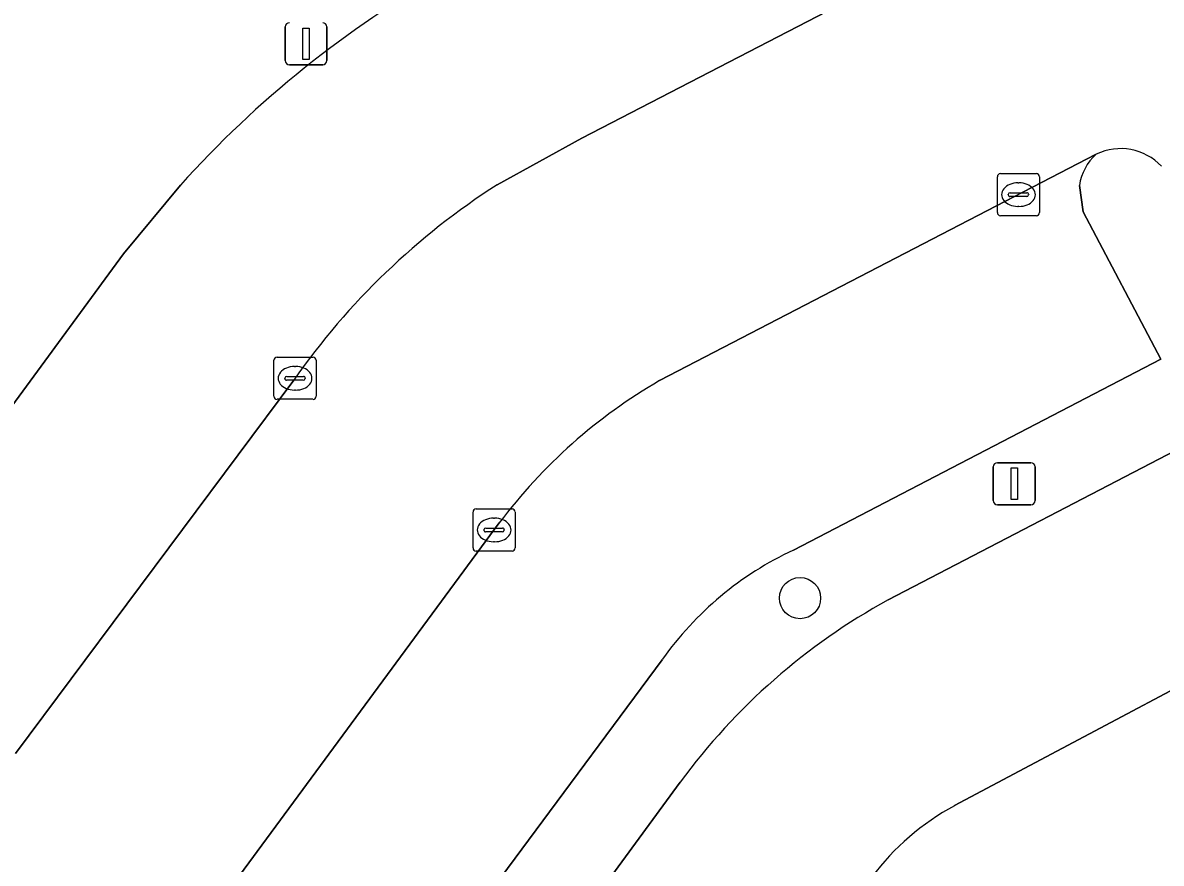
# Model space of a CAD drawing. Extents: x 160304 to 160955, y 383684 to 384161.
# Drawn here: x 160799.97 to 160827, y 383855.78 to 383875.73 of the extents above; entities that cross this region are included whole.
import ezdxf

# ---------------------------------------------------------------- set-up
doc = ezdxf.new("R2010")
doc.units = 0
for name, color, linetype in [('IMGEO_Boom', 7, 'Continuous'), ('IMGEO_Groenvoorziening', 7, 'Continuous'), ('IMGEO_Kolk', 7, 'Continuous'), ('IMGEO_Lichtmast', 7, 'Continuous'), ('IMGEO_Parkeervlak_open', 7, 'Continuous'), ('IMGEO_Rijbaan_lokaal_open', 7, 'Continuous'), ('IMGEO_Voetpad_open', 7, 'Continuous')]:
    doc.layers.add(name, color=color, linetype=linetype)

msp = doc.modelspace()

# ---------------------------------------------------------------- linework, layer by layer
at = {"layer": 'IMGEO_Boom'}
msp.add_circle((160818.426, 383862.071), 0.489, dxfattribs=at)
at = {"layer": 'IMGEO_Groenvoorziening'}
msp.add_lwpolyline([(160791.362, 383866.562), (160794.717, 383860.178), (160794.812, 383860.274), (160795.711, 383861.178), (160802.369, 383870.247), (160803.715, 383871.875)], dxfattribs=at)
msp.add_arc((160822.331, 383855.122), 25.044, 119.4703, 138.0157, dxfattribs=at)
at = {"layer": 'IMGEO_Kolk'}
for p, q in [((160823.111, 383871.225), (160823.111, 383872.077)), ((160823.186, 383872.151), (160824.038, 383872.151)), ((160824.112, 383872.077), (160824.112, 383871.225)), ((160823.599, 383871.931), (160823.624, 383871.931)), ((160823.37, 383871.645), (160823.37, 383871.657)), ((160823.808, 383871.608), (160823.41, 383871.608)), ((160823.413, 383871.694), (160823.811, 383871.694)), ((160823.854, 383871.657), (160823.854, 383871.645)), ((160823.622, 383871.371), (160823.597, 383871.371)), ((160824.038, 383871.151), (160823.186, 383871.151)), ((160806.012, 383867.791), (160806.864, 383867.791)), ((160805.937, 383866.865), (160805.937, 383867.717)), ((160806.425, 383867.571), (160806.45, 383867.571)), ((160806.938, 383867.717), (160806.938, 383866.865)), ((160806.196, 383867.285), (160806.196, 383867.297)), ((160806.634, 383867.248), (160806.236, 383867.248)), ((160806.239, 383867.334), (160806.637, 383867.334)), ((160806.68, 383867.297), (160806.68, 383867.285)), ((160806.448, 383867.011), (160806.423, 383867.011)), ((160806.864, 383866.791), (160806.012, 383866.791)), ((160810.663, 383863.264), (160810.663, 383864.116)), ((160810.738, 383864.19), (160811.59, 383864.19)), ((160811.151, 383863.97), (160811.176, 383863.97)), ((160811.664, 383864.116), (160811.664, 383863.264)), ((160810.922, 383863.684), (160810.922, 383863.696)), ((160810.965, 383863.733), (160811.363, 383863.733)), ((160811.406, 383863.696), (160811.406, 383863.684)), ((160811.36, 383863.647), (160810.962, 383863.647)), ((160811.174, 383863.41), (160811.149, 383863.41)), ((160811.59, 383863.19), (160810.738, 383863.19))]:
    msp.add_line(p, q, dxfattribs=at)
for points in [[(160823.111, 383871.225), (160823.111, 383872.077)], [(160823.186, 383872.151), (160824.038, 383872.151)], [(160824.112, 383872.077), (160824.112, 383871.225)], [(160824.038, 383871.151), (160823.186, 383871.151)], [(160806.012, 383867.791), (160806.864, 383867.791)], [(160805.937, 383866.865), (160805.937, 383867.717)], [(160806.938, 383867.717), (160806.938, 383866.865)], [(160806.864, 383866.791), (160806.012, 383866.791)], [(160810.663, 383863.264), (160810.663, 383864.116)], [(160810.738, 383864.19), (160811.59, 383864.19)], [(160811.664, 383864.116), (160811.664, 383863.264)], [(160811.59, 383863.19), (160810.738, 383863.19)]]:
    msp.add_lwpolyline(points, dxfattribs=at)
for centre, radius, start, end in [((160823.188, 383872.075), 0.0765, 91.552, 178.448), ((160823.188, 383872.075), 0.0765, 91.552, 178.448), ((160824.036, 383872.075), 0.0765, 1.552, 88.448), ((160824.036, 383872.075), 0.0765, 1.552, 88.448), ((160823.41, 383871.654), 0.0403, 85.8775, 175.7526), ((160823.407, 383871.644), 0.0366, 178.938, 274.7102), ((160823.811, 383871.651), 0.043, 264.8664, 352.4533), ((160823.815, 383871.656), 0.0386, 1.7309, 96.639), ((160823.188, 383871.227), 0.0765, 181.552, 268.448), ((160823.188, 383871.227), 0.0765, 181.552, 268.448), ((160824.036, 383871.227), 0.0765, 271.552, 358.448), ((160824.036, 383871.227), 0.0765, 271.552, 358.448), ((160806.014, 383867.715), 0.0765, 91.552, 178.448), ((160806.014, 383867.715), 0.0765, 91.552, 178.448), ((160806.862, 383867.715), 0.0765, 1.552, 88.448), ((160806.862, 383867.715), 0.0765, 1.552, 88.448), ((160806.236, 383867.294), 0.0403, 85.8775, 175.7526), ((160806.233, 383867.284), 0.0366, 178.938, 274.7102), ((160806.637, 383867.291), 0.043, 264.8664, 352.4533), ((160806.641, 383867.296), 0.0386, 1.7309, 96.639), ((160806.014, 383866.867), 0.0765, 181.552, 268.448), ((160806.014, 383866.867), 0.0765, 181.552, 268.448), ((160806.862, 383866.867), 0.0765, 271.552, 358.448), ((160806.862, 383866.867), 0.0765, 271.552, 358.448), ((160810.74, 383864.114), 0.0765, 91.552, 178.448), ((160810.74, 383864.114), 0.0765, 91.552, 178.448), ((160811.588, 383864.114), 0.0765, 1.552, 88.448), ((160811.588, 383864.114), 0.0765, 1.552, 88.448), ((160810.962, 383863.693), 0.0403, 85.8775, 175.7526), ((160810.959, 383863.683), 0.0366, 178.938, 274.7102), ((160811.363, 383863.69), 0.043, 264.8664, 352.4533), ((160811.367, 383863.695), 0.0386, 1.7309, 96.639), ((160810.74, 383863.266), 0.0765, 181.552, 268.448), ((160810.74, 383863.266), 0.0765, 181.552, 268.448), ((160811.588, 383863.266), 0.0765, 271.552, 358.448), ((160811.588, 383863.266), 0.0765, 271.552, 358.448)]:
    msp.add_arc(centre, radius, start, end, dxfattribs=at)
for centre, major_axis, ratio, start_param, end_param in [((160823.598, 383871.651), (-0.387, 0.002), 0.722429, 4.712389, 7.853982), ((160823.623, 383871.651), (-0.39, 0.002), 0.717154, 1.570796, 4.712389), ((160806.424, 383867.291), (-0.387, 0.002), 0.722429, 4.712389, 7.853982), ((160806.449, 383867.291), (-0.39, 0.002), 0.717154, 1.570796, 4.712389), ((160811.15, 383863.69), (-0.387, 0.002), 0.722429, 4.712389, 7.853982), ((160811.175, 383863.69), (-0.39, 0.002), 0.717154, 1.570796, 4.712389)]:
    msp.add_ellipse(centre, major_axis=major_axis, ratio=ratio, start_param=start_param, end_param=end_param, dxfattribs=at)
at = {"layer": 'IMGEO_Lichtmast'}
for p, q in [((160806.204, 383874.832), (160806.204, 383875.632)), ((160806.204, 383875.632), (160806.204, 383874.832)), ((160807.194, 383875.632), (160807.194, 383874.832)), ((160807.194, 383874.832), (160807.194, 383875.632)), ((160807.094, 383874.732), (160806.304, 383874.732)), ((160806.304, 383874.732), (160807.094, 383874.732)), ((160823.015, 383864.386), (160823.015, 383865.186)), ((160823.015, 383865.186), (160823.015, 383864.386)), ((160823.115, 383865.286), (160823.905, 383865.286)), ((160823.905, 383865.286), (160823.115, 383865.286)), ((160824.005, 383865.186), (160824.005, 383864.386)), ((160824.005, 383864.386), (160824.005, 383865.186)), ((160823.905, 383864.286), (160823.115, 383864.286)), ((160823.115, 383864.286), (160823.905, 383864.286))]:
    msp.add_line(p, q, dxfattribs=at)
for points in [[(160806.624, 383875.607), (160806.774, 383875.607), (160806.774, 383874.857), (160806.624, 383874.857), (160806.624, 383875.607)], [(160823.435, 383865.161), (160823.585, 383865.161), (160823.585, 383864.411), (160823.435, 383864.411), (160823.435, 383865.161)]]:
    msp.add_lwpolyline(points, dxfattribs=at)
for centre, start, end in [((160806.304, 383875.632), 90, 180), ((160806.304, 383875.632), 90, 180), ((160807.094, 383875.632), 0, 90), ((160807.094, 383875.632), 360, 90), ((160806.304, 383874.832), 180, 270), ((160806.304, 383874.832), 180, 270), ((160807.094, 383874.832), 270, 0), ((160807.094, 383874.832), 270, 0), ((160823.115, 383865.186), 90, 180), ((160823.115, 383865.186), 90, 180), ((160823.905, 383865.186), 0, 90), ((160823.905, 383865.186), 360, 90), ((160823.115, 383864.386), 180, 270), ((160823.115, 383864.386), 180, 270), ((160823.905, 383864.386), 270, 0), ((160823.905, 383864.386), 270, 0)]:
    msp.add_arc(centre, 0.1, start, end, dxfattribs=at)
at = {"layer": 'IMGEO_Parkeervlak_open'}
for points in [[(160811.236, 383871.885), (160813.247, 383872.992), (160826.06, 383879.625)], [(160825.459, 383872.61), (160815.093, 383867.235)], [(160803.715, 383871.875), (160802.369, 383870.247), (160795.711, 383861.178), (160794.812, 383860.274), (160797.216, 383855.79)], [(160818.268, 383863.21), (160826.995, 383867.748), (160825.145, 383871.24), (160825.057, 383871.869)], [(160799.802, 383858.384), (160806.409, 383867.25)], [(160829.822, 383862.49), (160827.946, 383865.893), (160820.515, 383862.028)], [(160811.286, 383863.857), (160804.168, 383854.193)], [(160822.093, 383857.144), (160831.187, 383861.977)], [(160808.494, 383851.615), (160815.155, 383860.61)], [(160815.584, 383857.703), (160808.033, 383847.388)]]:
    msp.add_lwpolyline(points, dxfattribs=at)
for centre, radius, start, end in [((160822.331, 383855.122), 25.044, 119.4703, 138.0157), ((160826.248, 383871.702), 1.202, 130.9999, 172.0396), ((160820.524, 383857.381), 17.223, 122.6348, 145.0402), ((160821.449, 383856.237), 12.702, 120.0262, 143.1399), ((160821.611, 383856.044), 7.908, 115.0093, 144.7284), ((160827.821, 383848.725), 15.177, 118.7751, 143.7332), ((160824.978, 383851.824), 6.051, 118.4722, 143.2051)]:
    msp.add_arc(centre, radius, start, end, dxfattribs=at)
at = {"layer": 'IMGEO_Rijbaan_lokaal_open'}
for points in [[(160838.794, 383834.046), (160838.877, 383835.537), (160838.932, 383835.729), (160840.538, 383851.736), (160840.858, 383854.826), (160841.141, 383858.403), (160829.033, 383881.187), (160826.93, 383880.074), (160826.06, 383879.625), (160813.247, 383872.992), (160811.236, 383871.885)], [(160815.093, 383867.235), (160825.459, 383872.61)], [(160806.409, 383867.25), (160799.802, 383858.384)], [(160804.168, 383854.193), (160811.286, 383863.857)], [(160831.187, 383861.977), (160822.093, 383857.144)]]:
    msp.add_lwpolyline(points, dxfattribs=at)
for centre, radius, start, end in [((160826.039, 383871.41), 1.333, 43.4115, 115.7965), ((160820.524, 383857.381), 17.223, 122.6348, 145.0402), ((160821.449, 383856.237), 12.702, 120.0262, 143.1399), ((160824.978, 383851.824), 6.051, 118.4722, 143.2051)]:
    msp.add_arc(centre, radius, start, end, dxfattribs=at)
at = {"layer": 'IMGEO_Voetpad_open'}
for points in [[(160825.057, 383871.869), (160825.145, 383871.24), (160826.995, 383867.748), (160818.268, 383863.21)], [(160820.515, 383862.028), (160827.946, 383865.893)], [(160815.155, 383860.61), (160808.494, 383851.615)], [(160808.033, 383847.388), (160815.584, 383857.703)]]:
    msp.add_lwpolyline(points, dxfattribs=at)
for centre, radius, start, end in [((160826.248, 383871.702), 1.202, 130.9999, 172.0396), ((160826.039, 383871.41), 1.333, 43.4115, 115.7965), ((160821.611, 383856.044), 7.908, 115.0093, 144.7284), ((160827.821, 383848.725), 15.177, 118.7751, 143.7332)]:
    msp.add_arc(centre, radius, start, end, dxfattribs=at)

doc.saveas('drawing.dxf')
